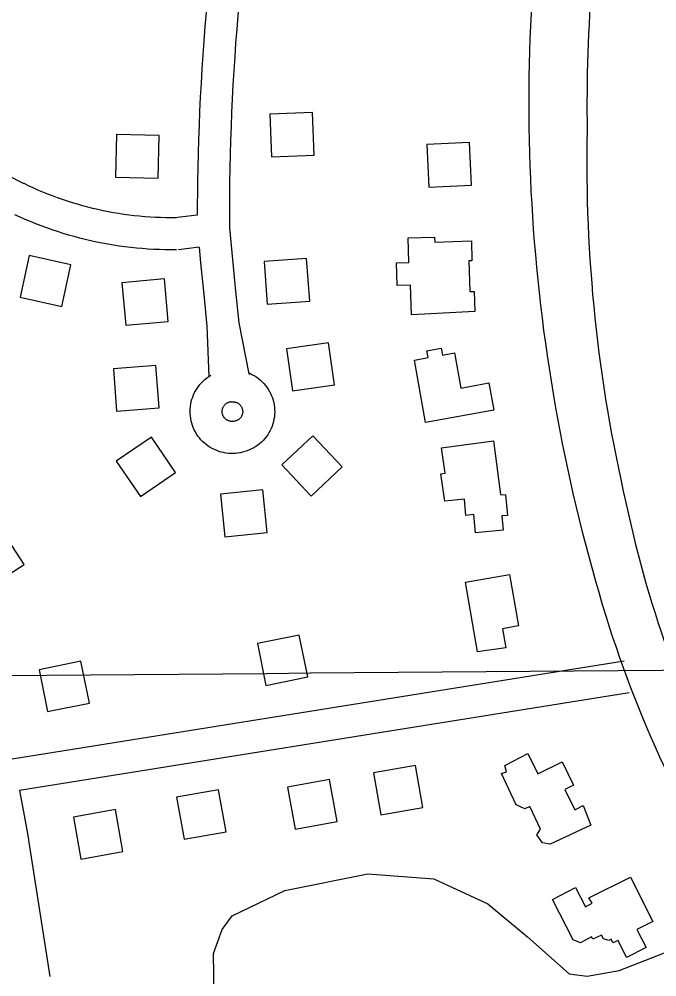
# Model space of a CAD drawing. Extents: x 3568792 to 3606828, y 529143 to 554785.
# Drawn here: x 3587166 to 3587764, y 540442 to 541340 of the extents above; entities that cross this region are included whole.
import ezdxf

# ---------------------------------------------------------------- set-up
doc = ezdxf.new("R2010")
doc.units = 0
for name, color, linetype in [('V-BLDG-OTLN', 7, 'Continuous'), ('V-GRID-MAJR', 7, 'Continuous'), ('V-ROAD-CNTR', 7, 'Continuous'), ('V-SITE-OTLN', 7, 'Continuous')]:
    doc.layers.add(name, color=color, linetype=linetype)

msp = doc.modelspace()

# ---------------------------------------------------------------- linework, layer by layer
at = {"layer": 'V-BLDG-OTLN'}
for points in [[(3587400.84, 541250.68), (3587402.31, 541210.71), (3587442.28, 541212.19), (3587440.81, 541252.16)], [(3587256, 541191.77), (3587295.98, 541190.73), (3587297.02, 541230.72), (3587257.03, 541231.75)], [(3587589.88, 541184.23), (3587587.86, 541224.18), (3587547.91, 541222.16), (3587549.93, 541182.21)], [(3587533.61, 541062.62), (3587532.78, 541090.39), (3587520.05, 541090), (3587519.41, 541111.35), (3587531.22, 541111.7), (3587530.52, 541134.76), (3587555.28, 541135.5), (3587555.42, 541130.86), (3587589.75, 541131.9), (3587590.31, 541113.3), (3587587.46, 541113.22), (3587588.33, 541084.47), (3587592.32, 541084.59), (3587592.89, 541065.78)], [(3587214.16, 541109.64), (3587175.08, 541118.17), (3587166.56, 541079.09), (3587205.64, 541070.56)], [(3587395.34, 541112.61), (3587398.23, 541072.72), (3587438.12, 541075.6), (3587435.23, 541115.5)], [(3587301.83, 541096.38), (3587261.99, 541092.71), (3587265.66, 541052.88), (3587305.5, 541056.55)], [(3587416.27, 541030.95), (3587421.89, 540991.35), (3587461.49, 540996.96), (3587455.88, 541036.57)], [(3587610.77, 540973.19), (3587546.6, 540961.87), (3587536.29, 541020.3), (3587549.23, 541022.58), (3587548.1, 541028.98), (3587561.47, 541031.33), (3587562.61, 541024.88), (3587574.06, 541026.9), (3587579.86, 540994.02), (3587605.99, 540999.05)], [(3587296.99, 540975.36), (3587293.91, 541015.24), (3587254.03, 541012.15), (3587257.11, 540972.27)], [(3587312.4, 540915.02), (3587289.79, 540948.02), (3587256.79, 540925.41), (3587279.4, 540892.41)], [(3587441.13, 540949.39), (3587412.01, 540921.96), (3587439.44, 540892.85), (3587468.56, 540920.28)], [(3587561.87, 540938.11), (3587610.62, 540944.46), (3587617.17, 540894.25), (3587621.62, 540893.92), (3587623.47, 540874.72), (3587618.19, 540874.21), (3587619.47, 540860.92), (3587593.74, 540858.44), (3587592.1, 540875.44), (3587584.63, 540874.72), (3587583.17, 540889.9), (3587564.94, 540888.14), (3587561.13, 540913.64), (3587565.11, 540914.23)], [(3587394.27, 540898.63), (3587354.48, 540894.52), (3587358.59, 540854.74), (3587398.38, 540858.84)], [(3587114.94, 540840.69), (3587136.67, 540807.1), (3587170.25, 540828.82), (3587148.53, 540862.41)], [(3587595.53, 540746.91), (3587584.22, 540812.05), (3587625.58, 540819.23), (3587633.93, 540771.12), (3587618.98, 540768.53), (3587622.09, 540750.62)], [(3587397.07, 540715.38), (3587436.27, 540723.31), (3587428.34, 540762.52), (3587389.14, 540754.59)], [(3587192.36, 540690.89), (3587231.56, 540698.82), (3587223.63, 540738.03), (3587184.43, 540730.1)], [(3587642.56, 540651.77), (3587652.03, 540632.68), (3587674.74, 540643.95), (3587685.63, 540621.99), (3587677.39, 540617.9), (3587686.75, 540598.97), (3587694.63, 540602.89), (3587701.83, 540584.55), (3587663.64, 540566.55), (3587656.48, 540567.97), (3587651.06, 540575.57), (3587654.42, 540580.74), (3587644.66, 540602.12), (3587639.72, 540599.92), (3587631.63, 540603.65), (3587618.08, 540632.93), (3587622.68, 540634.48), (3587621.15, 540640.39)], [(3587537.27, 540640.46), (3587497.88, 540633.47), (3587504.86, 540594.09), (3587544.25, 540601.07)], [(3587456.83, 540627.14), (3587417.44, 540620.16), (3587424.43, 540580.77), (3587463.81, 540587.76)], [(3587352.73, 540617.65), (3587313.34, 540610.67), (3587320.33, 540571.28), (3587359.71, 540578.27)], [(3587256.02, 540599.03), (3587216.63, 540592.05), (3587223.62, 540552.66), (3587263, 540559.65)], [(3587700.01, 540516.31), (3587738.86, 540535.9), (3587759.86, 540494.22), (3587745.03, 540486.75), (3587753.56, 540469.82), (3587735.29, 540460.62), (3587727.28, 540476.51), (3587722.52, 540474.11), (3587720.77, 540477.58), (3587718.72, 540476.55), (3587713.72, 540477.89), (3587711.82, 540481.51), (3587703.55, 540477.53), (3587702.33, 540479.72), (3587692.12, 540474.34), (3587685.31, 540477.06), (3587665.71, 540514.94), (3587687.38, 540526.16), (3587696.76, 540508.04), (3587702.97, 540511.26)]]:
    msp.add_lwpolyline(points, close=True, dxfattribs=at)
at = {"layer": 'V-GRID-MAJR'}
msp.add_spline([(3571032.96, 540592.12), (3576309.21, 540634.72), (3581585.44, 540678.08), (3586861.67, 540722.2), (3592137.89, 540767.1), (3597414.11, 540812.76), (3602690.32, 540859.19)], degree=3, dxfattribs=at)
at = {"layer": 'V-ROAD-CNTR'}
for p, q in [((3587332.7, 541155.92), (3587311.46, 541153.41)), ((3587334.42, 541125.92), (3587314.99, 541123.62)), ((3587732.92, 540738.15), (3587158.98, 540646.26)), ((3587737.66, 540708.53), (3587165.89, 540616.99))]:
    msp.add_line(p, q, dxfattribs=at)
for points in [[(3587347.59, 541411.63), (3587346.1, 541398.53), (3587344.68, 541385.37), (3587343.34, 541372.21), (3587342.08, 541359.04), (3587340.9, 541345.86), (3587339.8, 541332.67), (3587338.78, 541319.48), (3587337.84, 541306.28), (3587336.99, 541293.08), (3587336.21, 541279.87), (3587335.51, 541266.65), (3587334.89, 541253.44), (3587334.36, 541240.22), (3587333.9, 541226.99), (3587333.53, 541213.77), (3587333.23, 541200.54), (3587333.02, 541187.31), (3587332.7, 541155.92)], [(3587377.4, 541408.23), (3587375.91, 541395.22), (3587374.51, 541382.25), (3587373.19, 541369.26), (3587371.95, 541356.27), (3587370.79, 541343.28), (3587369.7, 541330.27), (3587368.7, 541317.26), (3587367.77, 541304.25), (3587366.93, 541291.22), (3587366.16, 541278.2), (3587365.47, 541265.17), (3587364.87, 541252.13), (3587364.34, 541239.09), (3587363.89, 541226.05), (3587363.52, 541213.01), (3587363.23, 541199.96), (3587363.01, 541186.91), (3587362.88, 541173.86), (3587362.83, 541160.81), (3587362.86, 541147.75), (3587362.89, 541142.71)], [(3587170.36, 541185.53), (3587164.84, 541188.23), (3587159.43, 541190.95), (3587154.07, 541193.74), (3587148.74, 541196.6), (3587143.45, 541199.52), (3587138.2, 541202.52), (3587132.98, 541205.58), (3587127.81, 541208.71), (3587122.67, 541211.9), (3587117.58, 541215.16), (3587112.53, 541218.49), (3587107.52, 541221.88), (3587102.56, 541225.33), (3587097.64, 541228.85), (3587092.76, 541232.43), (3587088.08, 541235.96)], [(3587313.18, 541153.51), (3587308.13, 541153.5), (3587303.19, 541153.56), (3587298.25, 541153.7), (3587293.32, 541153.92), (3587288.39, 541154.21), (3587283.47, 541154.58), (3587278.55, 541155.02), (3587273.64, 541155.54), (3587268.74, 541156.14), (3587263.85, 541156.81), (3587258.97, 541157.56), (3587254.1, 541158.38), (3587249.24, 541159.28), (3587244.4, 541160.25), (3587239.58, 541161.3), (3587234.77, 541162.42), (3587229.98, 541163.62), (3587225.21, 541164.89), (3587220.46, 541166.23), (3587215.73, 541167.65), (3587211.02, 541169.14), (3587206.34, 541170.7), (3587201.68, 541172.34), (3587197.05, 541174.05), (3587192.44, 541175.83), (3587187.86, 541177.68), (3587183.31, 541179.6), (3587178.79, 541181.59), (3587174.3, 541183.65), (3587170.24, 541185.59)], [(3587313.26, 541123.51), (3587307.98, 541123.5), (3587302.58, 541123.57), (3587297.18, 541123.72), (3587291.78, 541123.96), (3587286.39, 541124.28), (3587281, 541124.68), (3587275.62, 541125.16), (3587270.25, 541125.73), (3587264.89, 541126.38), (3587259.54, 541127.12), (3587254.2, 541127.94), (3587248.87, 541128.84), (3587243.56, 541129.82), (3587238.26, 541130.88), (3587232.99, 541132.03), (3587227.72, 541133.26), (3587222.48, 541134.57), (3587217.26, 541135.96), (3587212.07, 541137.43), (3587206.89, 541138.98), (3587201.74, 541140.61), (3587196.62, 541142.32), (3587191.52, 541144.11), (3587186.45, 541145.98), (3587181.41, 541147.93), (3587176.41, 541149.95), (3587171.43, 541152.05), (3587166.49, 541154.23), (3587161.58, 541156.48)], [(3587362.82, 541144.04), (3587365.66, 541114.41), (3587368.57, 541084.81), (3587371.56, 541055.21), (3587380.93, 541007.41), (3587381.95, 541007.41)], [(3587334.42, 541125.92), (3587335.8, 541111.51), (3587338.72, 541081.83), (3587341.72, 541052.15), (3587343.55, 541004.79), (3587343.55, 541004.79)], [(3587372.64, 540933.39), (3587370.84, 540933.08), (3587368.6, 540932.83), (3587366.35, 540932.71), (3587364.09, 540932.72), (3587361.84, 540932.85), (3587359.6, 540933.12), (3587357.38, 540933.51), (3587355.18, 540934.03), (3587353.02, 540934.67), (3587350.91, 540935.44), (3587348.83, 540936.33), (3587346.81, 540937.33), (3587344.85, 540938.45), (3587342.96, 540939.68), (3587341.14, 540941.02), (3587339.41, 540942.45), (3587337.75, 540943.99), (3587336.19, 540945.62), (3587334.72, 540947.33), (3587333.36, 540949.12), (3587332.1, 540950.99), (3587330.95, 540952.93), (3587329.91, 540954.94), (3587328.99, 540956.99), (3587328.18, 540959.1), (3587327.5, 540961.26), (3587326.95, 540963.44), (3587326.52, 540965.65), (3587326.22, 540967.89), (3587326.04, 540970.14), (3587326, 540972.39), (3587326.08, 540974.64), (3587326.3, 540976.89), (3587326.64, 540979.13), (3587327.11, 540981.33), (3587327.7, 540983.5), (3587328.42, 540985.64), (3587329.26, 540987.73), (3587330.22, 540989.78), (3587331.3, 540991.76), (3587332.48, 540993.67), (3587333.78, 540995.52), (3587335.17, 540997.29), (3587336.67, 540998.98), (3587338.27, 541000.58), (3587339.94, 541002.08), (3587341.71, 541003.49), (3587343.55, 541004.79), (3587345.46, 541005.99), (3587345.48, 541006)], [(3587380.86, 541008.27), (3587382.57, 541007.54), (3587384.59, 541006.54), (3587386.54, 541005.42), (3587388.43, 541004.2), (3587390.24, 541002.86), (3587391.98, 541001.43), (3587393.63, 540999.89), (3587395.19, 540998.26), (3587396.65, 540996.55), (3587398.01, 540994.76), (3587399.27, 540992.89), (3587400.42, 540990.94), (3587401.45, 540988.94), (3587402.37, 540986.89), (3587403.17, 540984.78), (3587403.84, 540982.63), (3587404.39, 540980.44), (3587404.81, 540978.23), (3587405.11, 540975.99), (3587405.27, 540973.75), (3587405.31, 540971.49), (3587405.21, 540969.24), (3587404.99, 540967), (3587404.64, 540964.77), (3587404.16, 540962.57), (3587403.55, 540960.41), (3587402.83, 540958.27), (3587401.97, 540956.18), (3587401, 540954.14), (3587399.92, 540952.18), (3587398.73, 540950.26), (3587397.42, 540948.43), (3587396.01, 540946.67), (3587394.51, 540944.99), (3587392.9, 540943.4), (3587391.21, 540941.91), (3587389.44, 540940.52), (3587387.59, 540939.23), (3587385.68, 540938.06), (3587383.69, 540936.99), (3587381.64, 540936.04), (3587379.55, 540935.21), (3587377.41, 540934.5), (3587375.24, 540933.91), (3587373.2, 540933.49), (3587372.66, 540933.39)], [(3587367.59, 540962.96), (3587366.64, 540962.8), (3587366.11, 540962.74), (3587365.58, 540962.71), (3587365.04, 540962.71), (3587364.51, 540962.75), (3587363.98, 540962.81), (3587363.45, 540962.9), (3587362.93, 540963.02), (3587362.42, 540963.18), (3587361.91, 540963.36), (3587361.42, 540963.57), (3587360.94, 540963.81), (3587360.48, 540964.07), (3587360.03, 540964.36), (3587359.6, 540964.68), (3587359.19, 540965.02), (3587358.8, 540965.39), (3587358.43, 540965.77), (3587358.08, 540966.18), (3587357.75, 540966.61), (3587357.46, 540967.05), (3587357.18, 540967.51), (3587356.94, 540967.98), (3587356.72, 540968.47), (3587356.53, 540968.97), (3587356.37, 540969.48), (3587356.24, 540970), (3587356.13, 540970.53), (3587356.06, 540971.05), (3587356.02, 540971.58), (3587356.01, 540972.12), (3587356.03, 540972.66), (3587356.08, 540973.19), (3587356.16, 540973.71), (3587356.27, 540974.24), (3587356.42, 540974.76), (3587356.59, 540975.26), (3587356.78, 540975.76), (3587357.01, 540976.24), (3587357.27, 540976.71), (3587357.55, 540977.17), (3587357.86, 540977.61), (3587358.19, 540978.03), (3587358.54, 540978.42), (3587358.92, 540978.8), (3587359.32, 540979.16), (3587359.74, 540979.5), (3587360.17, 540979.8), (3587360.62, 540980.09), (3587361.09, 540980.34), (3587361.58, 540980.57), (3587362.07, 540980.77), (3587362.58, 540980.95), (3587363.09, 540981.09), (3587363.62, 540981.2), (3587364.29, 540981.31), (3587364.46, 540981.33)], [(3587364.43, 540980.99), (3587365.38, 540981.1), (3587365.9, 540981.13), (3587366.43, 540981.13), (3587366.95, 540981.1), (3587367.47, 540981.04), (3587367.99, 540980.95), (3587368.51, 540980.83), (3587369.01, 540980.68), (3587369.51, 540980.5), (3587369.98, 540980.3), (3587370.46, 540980.06), (3587370.92, 540979.8), (3587371.36, 540979.51), (3587371.78, 540979.2), (3587372.19, 540978.86), (3587372.57, 540978.51), (3587372.93, 540978.13), (3587373.28, 540977.73), (3587373.6, 540977.31), (3587373.89, 540976.87), (3587374.15, 540976.42), (3587374.4, 540975.96), (3587374.61, 540975.47), (3587374.8, 540974.98), (3587374.95, 540974.48), (3587375.08, 540973.96), (3587375.18, 540973.45), (3587375.25, 540972.93), (3587375.29, 540972.41), (3587375.3, 540971.88), (3587375.27, 540971.35), (3587375.22, 540970.83), (3587375.14, 540970.31), (3587375.03, 540969.8), (3587374.89, 540969.29), (3587374.72, 540968.79), (3587374.52, 540968.31), (3587374.29, 540967.83), (3587374.04, 540967.37), (3587373.76, 540966.92), (3587373.46, 540966.49), (3587373.12, 540966.08), (3587372.78, 540965.69), (3587372.4, 540965.32), (3587372.01, 540964.97), (3587371.6, 540964.65), (3587371.16, 540964.35), (3587370.71, 540964.07), (3587370.25, 540963.82), (3587369.77, 540963.6), (3587369.28, 540963.41), (3587368.78, 540963.24), (3587368.28, 540963.11), (3587367.6, 540962.96), (3587367.57, 540962.96)], [(3587165.89, 540616.99), (3587170.45, 540593.6), (3587172.01, 540585.19), (3587173.48, 540576.78), (3587174.5, 540570.72)], [(3587174.52, 540570.54), (3587194.29, 540442.82)]]:
    msp.add_lwpolyline(points, dxfattribs=at)
for centre, radius, start, end in [((3589279.56, 541261.4), 1636.02, 170.35448, 197.12041), ((3589166.92, 541258.14), 1468.8, 169.55729, 180.90057), ((3589101.72, 541205.61), 1403.73, 178.798, 193.12682), ((3588770.71, 541103.86), 1058.53, 191.8324, 208.71388), ((3588772.72, 541108.77), 1106.71, 197.29286, 205.60691)]:
    msp.add_arc(centre, radius, start, end, dxfattribs=at)
at = {"layer": 'V-SITE-OTLN'}
msp.add_lwpolyline([(3587348.87, 540405.67), (3587347.98, 540464.12), (3587355.9, 540486.6), (3587365.55, 540499.64), (3587414.96, 540523.3), (3587492.52, 540538.94), (3587554.64, 540534.11), (3587605.13, 540510.64), (3587642.31, 540479.84), (3587681.31, 540445.25), (3587698.23, 540443.08), (3587728.48, 540448.21), (3587783.52, 540469.9), (3587823.15, 540472.99), (3587849.25, 540455.58), (3587867.45, 540417.57)], dxfattribs=at)

doc.saveas('drawing.dxf')
